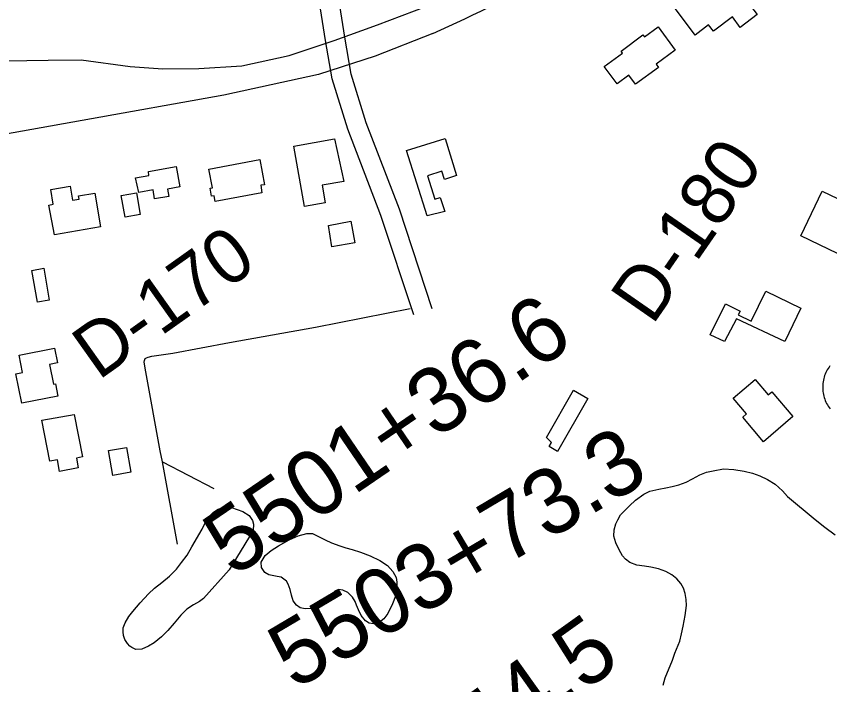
# Model space of a CAD drawing. Extents: x 3567028 to 3605064, y 510945 to 536587.
# Drawn here: x 3580256 to 3581504, y 530217 to 531241 of the extents above; entities that cross this region are included whole.
import ezdxf

# ---------------------------------------------------------------- set-up
doc = ezdxf.new("R2010")
doc.units = 0
for name, color, linetype in [('V-BLDG-OTLN', 7, 'Continuous'), ('V-RIVR-RANG-IDEN', 7, 'Continuous'), ('V-ROAD-CNTR', 7, 'Continuous'), ('V-SITE-VEGE', 7, 'Continuous'), ('V-SURV-IDEN', 7, 'Continuous'), ('V-TOPO-SHOR', 7, 'Continuous')]:
    doc.layers.add(name, color=color, linetype=linetype)

msp = doc.modelspace()

# ---------------------------------------------------------------- linework, layer by layer
at = {"layer": 'V-BLDG-OTLN'}
for points in [[(3581266.9, 531252.5), (3581330.3, 531300.6), (3581348.2, 531277), (3581360.2, 531286.1), (3581392.4, 531243.7), (3581366.2, 531223.9), (3581354.2, 531239.8), (3581325.2, 531217.8), (3581317.8, 531227.6), (3581296.9, 531211.8)], [(3581157.7, 531163.8), (3581185.8, 531184.4), (3581183.5, 531187.6), (3581217.1, 531212.4), (3581219.4, 531209.3), (3581240.2, 531224.5), (3581266.3, 531188.9), (3581237.2, 531167.5), (3581240.8, 531162.6), (3581205.5, 531136.7), (3581195.2, 531150.6), (3581177.3, 531137.5)], [(3580744.1, 531052.8), (3580758.2, 530987.7), (3580724.9, 530981.8), (3580729.7, 530954.8), (3580697.8, 530949.2), (3580681.5, 531041.7)], [(3580885.9, 530934.8), (3580854.4, 531035.2), (3580913.5, 531053.7), (3580931.3, 530996.8), (3580912.7, 530990.9), (3580908.8, 531003.3), (3580886.8, 530996.4), (3580898, 530960.6), (3580906.3, 530963.2), (3580913, 530941.9)], [(3580632.6, 530970.5), (3580561.1, 530957.1), (3580559.5, 530965.7), (3580555.6, 530965), (3580553.3, 530977.3), (3580556.9, 530978), (3580551.5, 531006.6), (3580629.4, 531021.3), (3580636.6, 530982.8), (3580630.8, 530981.8)], [(3580438.8, 530993.4), (3580459.5, 530997.1), (3580458.5, 531003.1), (3580501.4, 531010.7), (3580507, 530979.3), (3580487.7, 530975.8), (3580489.7, 530964.6), (3580468.2, 530960.9), (3580465.7, 530974.7), (3580443.7, 530970.9)], [(3580314.8, 530905.9), (3580305.8, 530951.5), (3580312.8, 530952.7), (3580308.8, 530975.5), (3580338.4, 530980.6), (3580342.2, 530958.9), (3580352.3, 530960.6), (3580351.5, 530965.5), (3580376.4, 530969.8), (3580385.3, 530918.1)], [(3580417, 530966.2), (3580440.2, 530970.4), (3580446.2, 530937), (3580423, 530932.8)], [(3581491.9, 530973.1), (3581561.5, 530939.5), (3581548.1, 530911.5), (3581541, 530914.9), (3581533.2, 530898.5), (3581542, 530894.3), (3581530.4, 530870.1), (3581459, 530904.2)], [(3580734.6, 530920.1), (3580769.2, 530927.1), (3580775, 530893.7), (3580740.1, 530887.7)], [(3580279.9, 530851.2), (3580298, 530855), (3580306.5, 530806), (3580288.3, 530802.9)], [(3581434.5, 530742.7), (3581360.3, 530777.1), (3581342.1, 530742.6), (3581320.3, 530752.9), (3581343.5, 530800), (3581365.9, 530789), (3581363.1, 530783.3), (3581382.9, 530773.6), (3581405.5, 530819.8), (3581459.3, 530793.4)], [(3580260.6, 530721.5), (3580314.5, 530732.2), (3580319, 530709.7), (3580306.9, 530707.3), (3580313, 530677.2), (3580316.1, 530677.8), (3580319.9, 530658.9), (3580264.5, 530647.9), (3580255.5, 530693), (3580265.4, 530695)], [(3581446.9, 530627.3), (3581402.1, 530588.9), (3581370.2, 530626.6), (3581375.9, 530631.5), (3581355.5, 530655.7), (3581388.9, 530684), (3581408.9, 530660.5), (3581414.6, 530665.4)], [(3581069.2, 530595.3), (3581110.5, 530667.8), (3581132.6, 530655.2), (3581086.2, 530574), (3581073.3, 530581.4), (3581077, 530587.8)], [(3580295.1, 530621.8), (3580344.8, 530630.6), (3580357.4, 530565.7), (3580348.1, 530563.9), (3580351.1, 530548.7), (3580322.5, 530543.1), (3580319, 530561.2), (3580307.3, 530558.9)], [(3580397.4, 530575.3), (3580425.2, 530580.1), (3580431.6, 530542), (3580403.9, 530537.3)]]:
    msp.add_lwpolyline(points, close=True, dxfattribs=at)
at = {"layer": 'V-ROAD-CNTR'}
for points in [[(3580865.5, 530783.1), (3580815.2, 530935.4), (3580764.4, 531067.9), (3580740.5, 531145), (3580730, 531203.7), (3580715.8, 531294.8), (3580662.4, 531579.2), (3580634.6, 531736.1), (3580596.4, 531924.1), (3580564.4, 532106.4), (3580521, 532342.3), (3580488, 532515), (3580468.3, 532622.1), (3580460.5, 532660.6), (3580461.5, 532693.7), (3580470.8, 532717.2), (3580495, 532746.3), (3580545.9, 532792), (3580679.4, 532919.1), (3580816.4, 533043.7)], [(3580894, 530792.5), (3580843.5, 530945.5), (3580792.7, 531077.7), (3580769.7, 531152.1), (3580759.6, 531208.7), (3580745.3, 531299.9), (3580692, 531584.6), (3580664.1, 531741.7), (3580625.9, 531929.7), (3580598, 532088.4)], [(3579968.6, 531139), (3580051.2, 531147.7), (3580166.9, 531168.7), (3580239.6, 531172.7), (3580304.7, 531173.4), (3580355.5, 531174), (3580430.4, 531163.7), (3580480.6, 531160.1), (3580535.8, 531160.8), (3580602.1, 531164.7), (3580674.6, 531180.8), (3580743.3, 531203.9), (3580809.7, 531227.8), (3580885.7, 531256.5)], [(3580894.9, 531214.7), (3580806.4, 531179.9), (3580719.6, 531151.7), (3580574.4, 531119.8), (3580357.1, 531081.3), (3580187.8, 531050.9), (3580075.1, 531027.1), (3579992.5, 531008.7)], [(3581503.8, 530705.3), (3581502.4, 530703.3), (3581501, 530701.2), (3581499.8, 530699.1), (3581498.6, 530697), (3581497.5, 530694.8), (3581496.6, 530692.5), (3581495.7, 530690.2), (3581495, 530687.9), (3581494.3, 530685.6), (3581493.8, 530683.2), (3581493.3, 530680.8), (3581493, 530678.3), (3581492.8, 530675.9), (3581492.7, 530673.5), (3581492.7, 530671), (3581492.8, 530668.6), (3581493, 530666.1), (3581493.4, 530663.7), (3581493.8, 530661.3), (3581494.4, 530658.9), (3581495, 530656.5), (3581495.8, 530654.2), (3581496.7, 530651.9), (3581497.6, 530649.7), (3581498.7, 530647.5), (3581499.9, 530645.3), (3581501.2, 530643.2), (3581502.5, 530641.2), (3581504, 530639.2)]]:
    msp.add_lwpolyline(points, dxfattribs=at)
msp.add_arc((3580088.9, 533050.4), 2004.9, 293.7058, 306.0406, dxfattribs=at)
at = {"layer": 'V-SITE-VEGE'}
for points in [[(3581248.3, 530215.9), (3581251.2, 530226.9), (3581262.2, 530254.2), (3581266.2, 530264.8), (3581273.8, 530283.3), (3581276, 530294.5), (3581278.7, 530306.1), (3581282, 530322.4), (3581283.6, 530338.1), (3581283.4, 530347.2), (3581281.8, 530356.2), (3581279, 530364.3), (3581275.3, 530371.7), (3581269.2, 530378.8), (3581261.5, 530384.9), (3581251.9, 530389.8), (3581240.9, 530393.9), (3581228.9, 530396.5), (3581219.3, 530398.2), (3581207.9, 530399.8), (3581196.7, 530403.7), (3581190.2, 530409), (3581185.9, 530414.1), (3581180.5, 530423.2), (3581175.4, 530434.2), (3581172.5, 530444.2), (3581172.7, 530454), (3581175.6, 530462.9), (3581178.4, 530469.3), (3581182.7, 530477), (3581196.2, 530490.6), (3581205.6, 530499.2), (3581218.6, 530508.3), (3581227.8, 530513), (3581241.4, 530516.2), (3581252.2, 530518.1), (3581262, 530520.1), (3581272.2, 530522.9), (3581283.2, 530526.8), (3581293.1, 530531.9), (3581304.1, 530538), (3581314.3, 530542.2), (3581324.7, 530544.5), (3581340.4, 530547.3), (3581356.3, 530546.3), (3581372.1, 530543.8), (3581385.2, 530540.8), (3581396.4, 530536.5), (3581408.2, 530530.8)], [(3581408.2, 530530.8), (3581419.6, 530523.6), (3581431.2, 530513.7), (3581438.5, 530504.9), (3581481.4, 530469.8), (3581495.9, 530458), (3581511.7, 530446)]]:
    msp.add_lwpolyline(points, dxfattribs=at)
for points in [[(3580428.7, 530321), (3580434.8, 530328.6), (3580445.8, 530342), (3580459, 530356), (3580467.8, 530364.4), (3580479.4, 530373.3), (3580491.2, 530383.1), (3580501.6, 530393.5), (3580509.5, 530403.6), (3580518.1, 530415.2), (3580525.4, 530427.8), (3580540.9, 530455.1), (3580546.6, 530466.7), (3580552.1, 530474.8), (3580558.2, 530480.7), (3580565.8, 530485.4), (3580575.4, 530488.7), (3580585.9, 530488.1), (3580603.6, 530481.9), (3580613, 530476), (3580618.3, 530468.1), (3580619.9, 530462.8), (3580619.1, 530453), (3580606.5, 530431.8), (3580582.6, 530392.4), (3580543.1, 530348.6), (3580536.8, 530344.2), (3580527.6, 530338.7), (3580517.6, 530332.4), (3580508.5, 530323.2), (3580497.9, 530311), (3580488.5, 530299.4), (3580478.9, 530289.9), (3580467.5, 530280.9), (3580458.5, 530275.6), (3580448.4, 530270.8), (3580439.4, 530270.6), (3580433.3, 530273.6), (3580430, 530275.8), (3580426.4, 530279.5), (3580422.3, 530286), (3580420.3, 530292.1), (3580419.7, 530297.6), (3580420.1, 530303.5), (3580423, 530311.3)], [(3580710.3, 530448.5), (3580729.8, 530438.3), (3580739.4, 530434.2), (3580752.2, 530429.5), (3580761.4, 530426.4), (3580770.9, 530423.8), (3580784, 530419.7), (3580798.8, 530413.8), (3580813.3, 530406.9), (3580825.3, 530399.1), (3580833.4, 530389.9), (3580838.5, 530380.6), (3580839.7, 530373.9), (3580839.5, 530362.5), (3580837.6, 530352.3), (3580832.8, 530340.3), (3580826, 530325.8), (3580819.9, 530317.7), (3580812.6, 530312), (3580804, 530310), (3580797.3, 530311), (3580791.6, 530314.2), (3580784.9, 530322.6), (3580780.8, 530331.4), (3580777.8, 530338.3), (3580775.5, 530344.2), (3580771.7, 530350.7), (3580764.2, 530358), (3580756.8, 530361.5), (3580750.1, 530362.3), (3580744.4, 530359.7), (3580739.7, 530355.6), (3580732.2, 530348.1), (3580723.4, 530339.8), (3580714.9, 530335.7), (3580707.6, 530333.5), (3580699, 530332.8), (3580691.3, 530334.3), (3580685.8, 530338.6), (3580680.7, 530345.3), (3580678, 530353.6), (3580676, 530362.6), (3580673.2, 530370.5), (3580670.3, 530375.2), (3580662, 530381.1), (3580655.9, 530382.5), (3580643.5, 530385), (3580637.2, 530388.5), (3580632.3, 530396), (3580631.7, 530404.1), (3580637.8, 530414.7), (3580647, 530422.1), (3580658.2, 530429.2), (3580674.4, 530438.3), (3580688.5, 530444.6), (3580701.7, 530448.1)]]:
    msp.add_lwpolyline(points, close=True, dxfattribs=at)
at = {"layer": 'V-TOPO-SHOR'}
msp.add_line((3580480, 530557.9), (3580559.2, 530517.3), dxfattribs=at)
msp.add_lwpolyline([(3580503.2, 530432.1), (3580480, 530557.9), (3580476.8, 530574.9), (3580454.8, 530695.8), (3580452.2, 530711), (3580452.5, 530713.4), (3580453.7, 530716.4), (3580455.7, 530717.5), (3580458.1, 530718.7), (3580463.9, 530719.8), (3580496.1, 530724.4), (3580583.2, 530740.7), (3580715, 530764.6), (3580860, 530793.2)], dxfattribs=at)

# ---------------------------------------------------------------- texts
at = {"layer": 'V-RIVR-RANG-IDEN'}
for s, rotation, p in [('D-180', 55.2833, (3581231.5, 530765.9)), ('D-170', 35.3643, (3580381.8, 530682))]:
    msp.add_text(s, height=83, rotation=rotation, dxfattribs=at).set_placement(p)
at = {"layer": 'V-SURV-IDEN'}
for s, rotation, p in [('5501+36.6', 34.3125, (3580588.9, 530380.2)), ('5503+73.3', 30.5933, (3580682.7, 530207.6)), ('5506+44.5', 35.4497, (3580668.6, 529879.8))]:
    msp.add_text(s, height=100, rotation=rotation, dxfattribs=at).set_placement(p)

doc.saveas('drawing.dxf')
